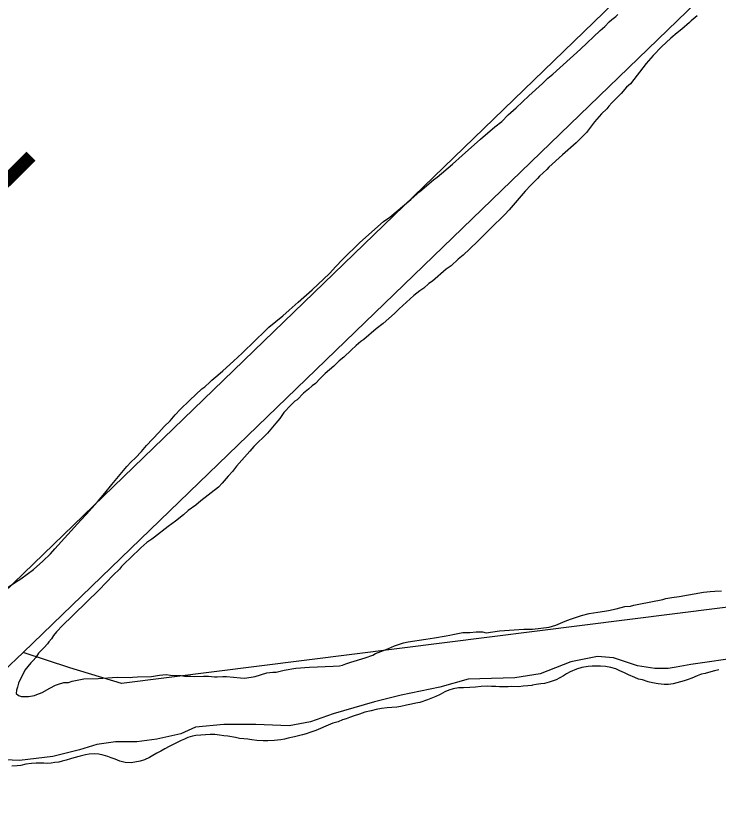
# Model space of a CAD drawing. Extents: x 3161514 to 3199414, y 831166 to 856601.
# Drawn here: x 3189403 to 3190002, y 838342 to 839021 of the extents above; entities that cross this region are included whole.
import ezdxf

# ---------------------------------------------------------------- set-up
doc = ezdxf.new("R2010")
doc.units = 0
for name, color, linetype in [('V-SITE-VEGE', 7, 'Continuous'), ('V-SURV-IDEN', 7, 'Continuous'), ('V-TOPO-SHOR', 7, 'Continuous')]:
    doc.layers.add(name, color=color, linetype=linetype)

msp = doc.modelspace()

# ---------------------------------------------------------------- linework, layer by layer
at = {"layer": 'V-SITE-VEGE'}
for p, q in [((3189909.17, 839015.65), (3189911.69, 839017.75)), ((3189911.69, 839017.75), (3189914.92, 839020.2)), ((3189914.92, 839020.2), (3189916.72, 839021.95)), ((3189984.25, 839020.74), (3189979.21, 839016.54)), ((3189901.61, 839008.28), (3189905.57, 839011.79)), ((3189905.57, 839011.79), (3189909.17, 839015.65)), ((3189977.77, 839015.13), (3189971.3, 839009.53)), ((3189979.21, 839016.54), (3189977.77, 839015.13)), ((3189884.7, 838992.5), (3189901.61, 839008.28)), ((3189967.35, 839006.38), (3189961.96, 839001.83)), ((3189971.3, 839009.53), (3189967.35, 839006.38)), ((3189961.96, 839001.83), (3189954.05, 838994.46)), ((3189861.33, 838971.11), (3189884.7, 838992.5)), ((3189954.05, 838994.46), (3189946.84, 838987.08)), ((3189946.84, 838987.08), (3189940.71, 838980.05)), ((3189940.71, 838980.05), (3189927.34, 838962.81)), ((3189857.02, 838967.61), (3189861.33, 838971.11)), ((3189840.83, 838952.53), (3189852.33, 838963.05)), ((3189852.33, 838963.05), (3189857.02, 838967.61)), ((3189927.34, 838962.81), (3189924.1, 838960)), ((3189924.1, 838960), (3189919.42, 838954.73)), ((3189830.03, 838942.36), (3189840.83, 838952.53)), ((3189919.42, 838954.73), (3189911.49, 838946.66)), ((3189823.2, 838936.4), (3189830.03, 838942.36)), ((3189908.97, 838943.84), (3189907.16, 838941.38)), ((3189911.49, 838946.66), (3189908.97, 838943.84)), ((3189817.8, 838930.78), (3189823.2, 838936.4)), ((3189902.84, 838937.17), (3189896.71, 838930.49)), ((3189907.16, 838941.38), (3189902.84, 838937.17)), ((3189811.7, 838926.24), (3189817.8, 838930.78)), ((3189896.71, 838930.49), (3189889.84, 838921.34)), ((3189799.48, 838915.73), (3189811.7, 838926.24)), ((3189784.01, 838901.71), (3189799.48, 838915.73)), ((3189889.84, 838921.34), (3189881.2, 838912.56)), ((3189881.2, 838912.56), (3189869.34, 838902.4)), ((3189775.75, 838894.35), (3189784.01, 838901.71)), ((3189869.34, 838902.4), (3189857.83, 838891.88)), ((3189762.45, 838883.14), (3189775.75, 838894.35)), ((3189856.02, 838889.77), (3189849.91, 838884.16)), ((3189857.83, 838891.88), (3189856.02, 838889.77)), ((3189747.71, 838870.89), (3189759.58, 838881.05)), ((3189759.58, 838881.05), (3189762.45, 838883.14)), ((3189848.11, 838882.05), (3189842.35, 838876.44)), ((3189849.91, 838884.16), (3189848.11, 838882.05)), ((3189842.35, 838876.44), (3189837.66, 838871.17)), ((3189740.17, 838864.23), (3189747.71, 838870.89)), ((3189837.66, 838871.17), (3189823.95, 838855.34)), ((3189722.2, 838849.17), (3189740.17, 838864.23)), ((3189823.95, 838855.34), (3189819.98, 838851.13)), ((3189716.82, 838845.33), (3189722.2, 838849.17)), ((3189819.98, 838851.13), (3189808.47, 838839.9)), ((3189696.69, 838827.46), (3189716.82, 838845.33)), ((3189808.47, 838839.9), (3189797.3, 838828.67)), ((3189681.93, 838813.07), (3189696.69, 838827.46)), ((3189797.3, 838828.67), (3189790.46, 838822)), ((3189790.46, 838822), (3189784.71, 838816.74)), ((3189676.16, 838807.1), (3189681.93, 838813.07)), ((3189780.4, 838813.24), (3189774.64, 838807.62)), ((3189784.71, 838816.74), (3189780.4, 838813.24)), ((3189670.75, 838801.13), (3189676.16, 838807.1)), ((3189774.64, 838807.62), (3189770.34, 838804.84)), ((3189656, 838787.1), (3189670.75, 838801.13)), ((3189770.34, 838804.84), (3189758.48, 838794.68)), ((3189758.48, 838794.68), (3189755.61, 838792.58)), ((3189644.14, 838776.58), (3189656, 838787.1)), ((3189747.71, 838786.28), (3189742.68, 838782.44)), ((3189751.29, 838788.73), (3189747.71, 838786.28)), ((3189755.61, 838792.58), (3189751.29, 838788.73)), ((3189742.68, 838782.44), (3189730.09, 838770.86)), ((3189636.23, 838769.93), (3189644.14, 838776.58)), ((3189630.84, 838765.02), (3189636.23, 838769.93)), ((3189726.13, 838767.01), (3189716.43, 838758.6)), ((3189730.09, 838770.86), (3189726.13, 838767.01)), ((3189618.98, 838755.22), (3189625.09, 838760.11)), ((3189625.09, 838760.11), (3189630.84, 838765.02)), ((3189603.86, 838740.48), (3189618.98, 838755.22)), ((3189710.68, 838754.05), (3189699.9, 838744.94)), ((3189716.43, 838758.6), (3189710.68, 838754.05)), ((3189599.55, 838736.62), (3189603.86, 838740.48)), ((3189693.44, 838739.69), (3189689.12, 838735.84)), ((3189697.39, 838743.2), (3189693.44, 838739.69)), ((3189699.9, 838744.94), (3189697.39, 838743.2)), ((3189588.75, 838726.45), (3189596.3, 838733.11)), ((3189596.3, 838733.11), (3189599.55, 838736.62)), ((3189689.12, 838735.84), (3189683, 838729.87)), ((3189579.76, 838718.03), (3189588.75, 838726.45)), ((3189678.69, 838726.37), (3189674.37, 838722.16)), ((3189678.96, 838726.59), (3189678.69, 838726.37)), ((3189683, 838729.87), (3189678.96, 838726.59)), ((3189575.45, 838714.53), (3189579.76, 838718.03)), ((3189674.37, 838722.16), (3189667.18, 838715.85)), ((3189570.28, 838710.02), (3189575.45, 838714.53)), ((3189662.86, 838711.65), (3189658.9, 838707.43)), ((3189667.18, 838715.85), (3189662.86, 838711.65)), ((3189564.3, 838704.37), (3189568.62, 838708.58)), ((3189568.62, 838708.58), (3189570.28, 838710.02)), ((3189656.03, 838705.33), (3189652.79, 838702.53)), ((3189658.9, 838707.43), (3189656.03, 838705.33)), ((3189551.71, 838693.15), (3189561.79, 838702.62)), ((3189561.79, 838702.62), (3189564.3, 838704.37)), ((3189648.48, 838699.03), (3189643.08, 838693.41)), ((3189652.79, 838702.53), (3189648.48, 838699.03)), ((3189543.44, 838685.08), (3189551.71, 838693.15)), ((3189641.29, 838692.37), (3189637.69, 838688.86)), ((3189643.08, 838693.41), (3189641.29, 838692.37)), ((3189539.11, 838680.52), (3189543.44, 838685.08)), ((3189637.69, 838688.86), (3189631.92, 838682.53)), ((3189534.78, 838675.59), (3189539.11, 838680.52)), ((3189628.3, 838677.6), (3189625.05, 838673.38)), ((3189631.92, 838682.53), (3189628.3, 838677.6)), ((3189525.06, 838665.41), (3189529.74, 838670.68)), ((3189529.74, 838670.68), (3189534.78, 838675.59)), ((3189625.05, 838673.38), (3189617.83, 838664.94)), ((3189514.61, 838654.52), (3189525.06, 838665.41)), ((3189617.83, 838664.94), (3189606.31, 838653.71)), ((3189510.27, 838649.24), (3189514.61, 838654.52)), ((3189606.31, 838653.71), (3189602.7, 838649.49)), ((3189501.63, 838640.46), (3189505.23, 838643.97)), ((3189505.23, 838643.97), (3189510.27, 838649.24)), ((3189602.7, 838649.49), (3189591.52, 838636.83)), ((3189485.03, 838621.13), (3189498.03, 838636.6)), ((3189498.03, 838636.6), (3189501.63, 838640.46)), ((3189591.52, 838636.83), (3189587.91, 838632.26)), ((3189587.91, 838632.26), (3189584.31, 838628.39)), ((3189584.31, 838628.39), (3189579.25, 838622.41)), ((3189479.25, 838613.73), (3189485.03, 838621.13)), ((3189576.01, 838618.9), (3189560.93, 838607.36)), ((3189579.25, 838622.41), (3189576.01, 838618.9)), ((3189472.76, 838606.35), (3189479.25, 838613.73)), ((3189463.38, 838595.81), (3189472.76, 838606.35)), ((3189556.62, 838603.51), (3189550.16, 838598.97)), ((3189560.93, 838607.36), (3189556.62, 838603.51)), ((3189458.7, 838590.89), (3189463.38, 838595.81)), ((3189550.16, 838598.97), (3189546.21, 838595.46)), ((3189436.35, 838566.29), (3189458.7, 838590.89)), ((3189539.38, 838589.86), (3189533.28, 838585.32)), ((3189546.21, 838595.46), (3189539.38, 838589.86)), ((3189533.28, 838585.32), (3189521.43, 838576.23)), ((3189521.43, 838576.23), (3189519.28, 838574.48)), ((3189514.98, 838571.69), (3189509.94, 838567.13)), ((3189519.28, 838574.48), (3189514.98, 838571.69)), ((3189426.26, 838555.75), (3189432.74, 838562.07)), ((3189432.74, 838562.07), (3189436.35, 838566.29)), ((3189507.06, 838564.32), (3189503.83, 838561.52)), ((3189509.94, 838567.13), (3189507.06, 838564.32)), ((3189418.35, 838548.74), (3189426.26, 838555.75)), ((3189503.83, 838561.52), (3189493.39, 838551.34)), ((3189407.58, 838540.7), (3189418.35, 838548.74)), ((3189491.58, 838548.88), (3189486.18, 838543.97)), ((3189493.39, 838551.34), (3189491.58, 838548.88)), ((3189486.18, 838543.97), (3189474.29, 838531.33)), ((3189396.11, 838533.39), (3189405.08, 838539.31)), ((3189405.08, 838539.31), (3189407.58, 838540.7)), ((3189474.29, 838531.33), (3189441.9, 838499.74)), ((3189969.06, 838525.74), (3189989.72, 838529.39)), ((3189989.72, 838529.39), (3189995.42, 838530.03)), ((3189995.42, 838530.03), (3189999.33, 838530.33)), ((3189999.33, 838530.33), (3190005.02, 838530.61)), ((3189934.49, 838519.07), (3189955.16, 838523.07)), ((3189955.16, 838523.07), (3189957.66, 838524.11)), ((3189957.66, 838524.11), (3189962.65, 838524.75)), ((3189962.65, 838524.75), (3189969.06, 838525.74)), ((3189908.83, 838513.71), (3189915.24, 838515.05)), ((3189915.24, 838515.05), (3189922.73, 838517.08)), ((3189922.73, 838517.08), (3189927.36, 838517.38)), ((3189927.36, 838517.38), (3189930.22, 838518.41)), ((3189930.22, 838518.41), (3189934.49, 838519.07)), ((3189876.39, 838506.3), (3189885.66, 838509.38)), ((3189885.66, 838509.38), (3189892.09, 838511.08)), ((3189892.09, 838511.08), (3189899.57, 838512.4)), ((3189899.57, 838512.4), (3189905.26, 838513.04)), ((3189905.26, 838513.04), (3189908.83, 838513.71)), ((3189858.17, 838499.42), (3189863.88, 838501.13)), ((3189863.88, 838501.13), (3189871.74, 838504.58)), ((3189871.74, 838504.58), (3189876.39, 838506.3)), ((3189437.93, 838495.53), (3189435.4, 838492.36)), ((3189439.37, 838496.93), (3189437.93, 838495.53)), ((3189441.9, 838499.74), (3189439.37, 838496.93)), ((3189775.97, 838493.36), (3189784.53, 838495.03)), ((3189784.53, 838495.03), (3189790.57, 838494.95)), ((3189790.57, 838494.95), (3189795.91, 838495.59)), ((3189795.91, 838495.59), (3189801.24, 838495.52)), ((3189801.24, 838495.52), (3189804.43, 838494.77)), ((3189804.43, 838494.77), (3189815.83, 838496.41)), ((3189815.83, 838496.41), (3189836.46, 838497.92)), ((3189836.46, 838497.92), (3189843.93, 838497.83)), ((3189843.93, 838497.83), (3189858.17, 838499.42)), ((3189433.59, 838489.54), (3189431.43, 838487.08)), ((3189435.4, 838492.36), (3189433.59, 838489.54)), ((3189737.86, 838487.09), (3189752.81, 838489.39)), ((3189752.81, 838489.39), (3189760.29, 838490.36)), ((3189760.29, 838490.36), (3189770.27, 838492.01)), ((3189770.27, 838492.01), (3189773.48, 838492.68)), ((3189773.48, 838492.68), (3189775.97, 838493.36)), ((3189427.45, 838482.15), (3189422.42, 838477.24)), ((3189430.34, 838485.32), (3189427.45, 838482.15)), ((3189431.43, 838487.08), (3189430.34, 838485.32)), ((3189716.78, 838479.54), (3189721.07, 838481.26)), ((3189721.07, 838481.26), (3189726.08, 838483.69)), ((3189726.08, 838483.69), (3189733.93, 838486.07)), ((3189733.93, 838486.07), (3189737.86, 838487.09)), ((3189420.24, 838473.71), (3189418.07, 838471.25)), ((3189422.42, 838477.24), (3189420.24, 838473.71)), ((3189701.07, 838473.34), (3189707.85, 838475.74)), ((3189707.85, 838475.74), (3189710, 838477.14)), ((3189710, 838477.14), (3189716.78, 838479.54)), ((3189899.34, 838474.6), (3189876.56, 838470.04)), ((3189913, 838473.46), (3189899.34, 838474.6)), ((3190026.88, 838474.6), (3189994.99, 838470.04)), ((3189415.91, 838469.15), (3189410.86, 838462.81)), ((3189418.07, 838471.25), (3189415.91, 838469.15)), ((3189679.29, 838466.51), (3189681.79, 838467.19)), ((3189681.79, 838467.19), (3189684.65, 838468.21)), ((3189684.65, 838468.21), (3189688.93, 838469.58)), ((3189688.93, 838469.58), (3189701.07, 838473.34)), ((3189876.56, 838470.04), (3189850.37, 838459.79)), ((3189933.5, 838466.62), (3189913, 838473.46)), ((3189979.05, 838467.76), (3189966.52, 838465.48)), ((3189994.99, 838470.04), (3189979.05, 838467.76)), ((3189410.86, 838462.81), (3189405.38, 838451.86)), ((3189607.37, 838457.47), (3189617.36, 838460.54)), ((3189617.36, 838460.54), (3189622.35, 838461.19)), ((3189622.35, 838461.19), (3189625.19, 838461.15)), ((3189625.19, 838461.15), (3189631.97, 838462.84)), ((3189631.97, 838462.84), (3189641.94, 838464.49)), ((3189641.94, 838464.49), (3189653.69, 838465.41)), ((3189653.69, 838465.41), (3189673.96, 838466.22)), ((3189673.96, 838466.22), (3189679.29, 838466.51)), ((3189948.3, 838464.34), (3189933.5, 838466.62)), ((3189959.69, 838464.34), (3189948.3, 838464.34)), ((3189966.52, 838465.48), (3189959.69, 838464.34)), ((3189448.05, 838452.39), (3189451.26, 838453.41)), ((3189451.26, 838453.41), (3189454.11, 838454.09)), ((3189454.11, 838454.09), (3189461.24, 838455.41)), ((3189461.24, 838455.41), (3189473.33, 838455.62)), ((3189473.33, 838455.62), (3189489.7, 838456.83)), ((3189489.7, 838456.83), (3189500.72, 838456.69)), ((3189500.72, 838456.69), (3189502.85, 838457.02)), ((3189502.85, 838457.02), (3189507.12, 838457.32)), ((3189507.12, 838457.32), (3189518.85, 838457.53)), ((3189518.85, 838457.53), (3189525.62, 838458.51)), ((3189525.62, 838458.51), (3189531.32, 838459.15)), ((3189531.32, 838459.15), (3189535.22, 838458.74)), ((3189535.22, 838458.74), (3189541.26, 838458.31)), ((3189541.26, 838458.31), (3189544.1, 838458.27)), ((3189544.1, 838458.27), (3189546.94, 838457.88)), ((3189546.94, 838457.88), (3189552.27, 838457.81)), ((3189552.27, 838457.81), (3189555.82, 838457.42)), ((3189555.82, 838457.42), (3189563.29, 838457.67)), ((3189563.29, 838457.67), (3189567.56, 838457.62)), ((3189567.56, 838457.62), (3189572.53, 838457.2)), ((3189572.53, 838457.2), (3189575.02, 838457.17)), ((3189575.02, 838457.17), (3189579.64, 838457.46)), ((3189579.64, 838457.46), (3189582.84, 838457.42)), ((3189582.84, 838457.42), (3189594.91, 838456.21)), ((3189594.91, 838456.21), (3189598.47, 838456.16)), ((3189598.47, 838456.16), (3189607.37, 838457.47)), ((3189788.88, 838455.23), (3189764.96, 838448.39)), ((3189828.73, 838456.37), (3189788.88, 838455.23)), ((3189850.37, 838459.79), (3189828.73, 838456.37)), ((3189404.63, 838448.32), (3189403.88, 838445.84)), ((3189405.38, 838451.86), (3189404.63, 838448.32)), ((3189425.54, 838443.78), (3189432.35, 838447.61)), ((3189432.35, 838447.61), (3189437, 838450.04)), ((3189437, 838450.04), (3189439.5, 838451.07)), ((3189439.5, 838451.07), (3189444.14, 838452.43)), ((3189444.14, 838452.43), (3189448.05, 838452.39)), ((3189764.96, 838448.39), (3189731.94, 838441.56)), ((3189403.88, 838445.84), (3189403.5, 838443)), ((3189403.5, 838443), (3189405.6, 838441.2)), ((3189405.6, 838441.2), (3189408.08, 838440.45)), ((3189408.08, 838440.45), (3189414.12, 838440.38)), ((3189414.12, 838440.38), (3189419.11, 838441.38)), ((3189419.11, 838441.38), (3189421.26, 838442.06)), ((3189421.26, 838442.06), (3189425.54, 838443.78)), ((3189731.94, 838441.56), (3189709.17, 838435.86)), ((3189709.17, 838435.86), (3189673.87, 838425.6)), ((3189673.87, 838425.6), (3189654.51, 838418.77)), ((3189556.58, 838414.21), (3189544.05, 838408.51)), ((3189580.49, 838416.49), (3189556.58, 838414.21)), ((3189607.82, 838416.49), (3189580.49, 838416.49)), ((3189636.29, 838415.35), (3189607.82, 838416.49)), ((3189654.51, 838418.77), (3189636.29, 838415.35)), ((3189544.05, 838408.51), (3189523.55, 838403.95)), ((3189472.31, 838399.4), (3189457.5, 838394.84)), ((3189488.25, 838401.68), (3189472.31, 838399.4)), ((3189496.22, 838401.68), (3189488.25, 838401.68)), ((3189506.47, 838401.68), (3189496.22, 838401.68)), ((3189523.55, 838403.95), (3189506.47, 838401.68)), ((3189457.5, 838394.84), (3189434.73, 838389.14)), ((3189406.26, 838385.72), (3189386.91, 838386.86)), ((3189434.73, 838389.14), (3189406.26, 838385.72))]:
    msp.add_line(p, q, dxfattribs=at)
at = {"layer": 'V-TOPO-SHOR'}
for points in [[(3190484.95, 839584.62), (3189298.68, 838438.19), (3189210.15, 838420.48), (3188612.59, 838323.1), (3188532.91, 838340.81), (3188076.99, 838305.4), (3188072.57, 838261.13), (3187948.63, 838243.43), (3188563.9, 838854.27), (3189205.73, 839473.97), (3189989.49, 840233.52)], [(3191755.33, 839584.62), (3191126.78, 838969.36), (3191153.34, 838942.8), (3191171.04, 838871.98), (3191184.32, 838827.71), (3191117.93, 838774.59), (3191064.81, 838694.92), (3191011.69, 838655.08), (3190945.3, 838632.95), (3190161.83, 838535.57), (3189493.44, 838451.47), (3189449.18, 838464.75), (3189409.34, 838478.03), (3190183.96, 839226.09), (3190511.51, 839553.64)], [(3189409.34, 838478.03), (3189325.24, 838398.35), (3188989.08, 838342.02)], [(3190002.86, 838463.25), (3189999.09, 838462.32), (3189995.97, 838461.54), (3189991.21, 838460.13), (3189987.93, 838459.35), (3189987.27, 838459.04), (3189984.31, 838457.93), (3189979.87, 838456.18), (3189976.75, 838454.91), (3189973.13, 838453.82), (3189970.18, 838452.87), (3189966.89, 838451.93), (3189963.77, 838451.15), (3189959.84, 838450.55), (3189959.84, 838450.55), (3189956.08, 838450.76), (3189951.18, 838451.15), (3189946.12, 838452.03), (3189942.53, 838453.06), (3189937.64, 838454.59), (3189934.38, 838455.29), (3189931.13, 838456.64), (3189925.76, 838459), (3189922.34, 838460.52), (3189918.44, 838462.36), (3189914.86, 838463.88), (3189910.62, 838465.24), (3189906.22, 838466.12), (3189901.81, 838466.34), (3189898.54, 838466.38), (3189894.77, 838466.26), (3189891.33, 838465.98), (3189885.92, 838465.23), (3189881.32, 838463.65), (3189876.06, 838461.43), (3189872.93, 838459.84), (3189870.46, 838457.9), (3189867.33, 838456.31), (3189864.04, 838454.71), (3189858.12, 838452.5), (3189854.02, 838451.57), (3189850.9, 838451.12), (3189847.13, 838450.51), (3189844.02, 838450.06), (3189843.36, 838449.91), (3189839.92, 838449.62), (3189835.83, 838449.18), (3189832.22, 838448.74), (3189826.34, 838448.81), (3189823.06, 838448.53), (3189819.14, 838448.58), (3189815.7, 838448.79), (3189812.6, 838448.99), (3189809, 838449.04), (3189805.9, 838449.24), (3189800.16, 838448.98), (3189795.25, 838448.39), (3189790.34, 838447.96), (3189785.1, 838447.86), (3189780.85, 838447.76), (3189776.26, 838447), (3189772.64, 838445.73), (3189769.02, 838444.31), (3189765.07, 838442.07), (3189761.45, 838440.31), (3189757.18, 838438.57), (3189754.22, 838437.62), (3189747.81, 838435.25), (3189744.36, 838434.64), (3189740.59, 838433.87), (3189736.33, 838432.95), (3189731.57, 838431.86), (3189728.29, 838431.41), (3189723.87, 838431.14), (3189719.94, 838430.86), (3189715.03, 838430.27), (3189710.6, 838429.35), (3189706.33, 838428.26), (3189700.92, 838427.02), (3189696.32, 838425.44), (3189691.88, 838423.86), (3189687.94, 838422.44), (3189684.98, 838421.33), (3189681.7, 838420.39), (3189678.08, 838418.8), (3189673.65, 838417.55), (3189667.72, 838415.17), (3189663.12, 838413.1), (3189659.01, 838411.52), (3189653.91, 838409.62), (3189650.79, 838408.52), (3189647.67, 838407.74), (3189640.78, 838406.03), (3189635.37, 838404.79), (3189632.41, 838404.01), (3189629.3, 838403.56)], [(3189629.3, 838403.56), (3189623.56, 838402.81), (3189618.16, 838402.55), (3189614.08, 838402.6), (3189608.68, 838403), (3189604.6, 838403.54), (3189601.17, 838403.92), (3189597.74, 838404.45), (3189593.98, 838404.66), (3189590.55, 838405.36), (3189584.02, 838406.59), (3189580.59, 838406.96), (3189576.84, 838407.49), (3189573.08, 838407.87), (3189568.99, 838407.92), (3189561.14, 838407.53), (3189556.88, 838407.26), (3189553.76, 838406.48), (3189549.98, 838405.38), (3189547.02, 838404.11), (3189544.23, 838403), (3189540.93, 838401.08), (3189533.86, 838397.74), (3189530.23, 838395.66), (3189526.94, 838393.9), (3189523.48, 838391.98), (3189520.02, 838390.06), (3189517.22, 838388.46), (3189512.94, 838386.55), (3189509.16, 838385.29), (3189501.46, 838383.92), (3189496.55, 838384.14), (3189491.98, 838385.35), (3189487.92, 838386.87), (3189484.66, 838388.22), (3189481.56, 838389.24), (3189477.82, 838390.27), (3189473.9, 838391.3), (3189470.47, 838391.51), (3189465.72, 838391.24), (3189462.61, 838390.63), (3189458.18, 838389.54), (3189452.76, 838388.14), (3189449.81, 838387.19), (3189446.19, 838386.09), (3189442.75, 838385.32), (3189439.79, 838384.54), (3189436.52, 838384.09), (3189433.4, 838383.64), (3189430.29, 838383.35), (3189427.19, 838383.55), (3189420.64, 838383.64), (3189416.71, 838383.2), (3189411.63, 838382.61), (3189407.53, 838381.68), (3189404.25, 838381.23), (3189399.83, 838380.96)]]:
    msp.add_lwpolyline(points, dxfattribs=at)

# ---------------------------------------------------------------- texts
at = {"layer": 'V-SURV-IDEN'}
msp.add_text('1138+56.2', height=100, rotation=44.62121, dxfattribs=at).set_placement((3188972.22, 838455.29))

doc.saveas('drawing.dxf')
